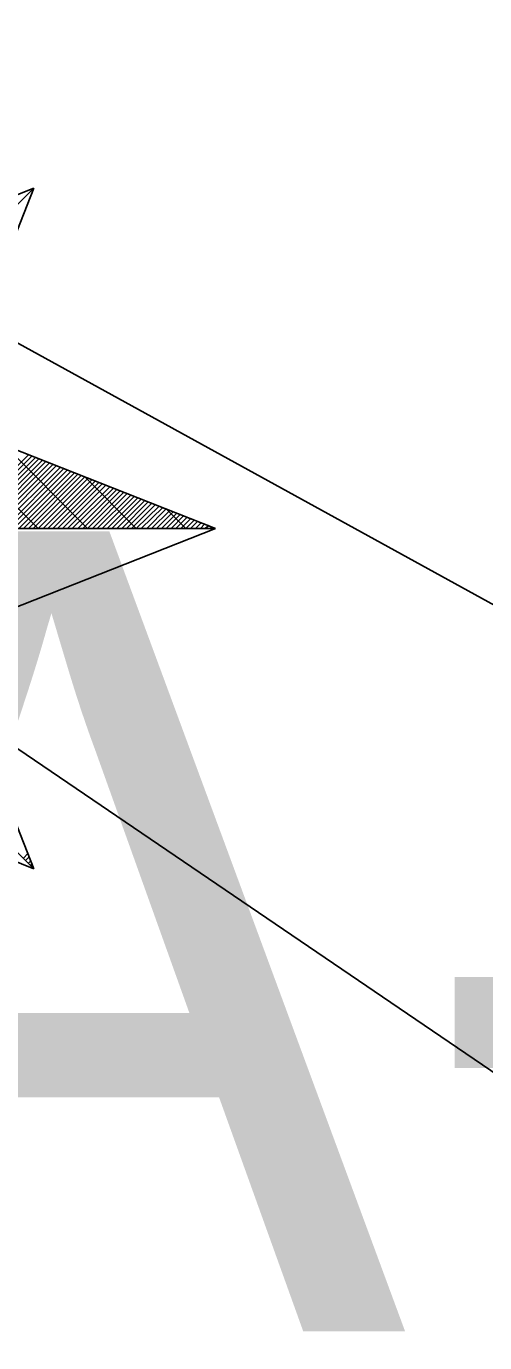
# Model space of a CAD drawing. Extents: x -729889 to -691139, y -995431 to -974354.
# Drawn here: x -725555.358 to -725554.212, y -978044.736 to -978041.444 of the extents above; entities that cross this region are included whole.
import ezdxf

# ---------------------------------------------------------------- set-up
doc = ezdxf.new("R2010")
doc.units = 0
for name, color, linetype in [('Atributy', 7, 'Continuous'), ('Kabelové vedení VO', 7, 'Continuous'), ('Svítidlo vestavné a přisazené venkovní', 7, 'Continuous'), ('Světelný bod se zemním svítidlem', 7, 'Continuous')]:
    doc.layers.add(name, color=color, linetype=linetype)

# ---------------------------------------------------------------- blocks, each defined once
blk = doc.blocks.new('Světlo')
at = {"layer": 'Světelný bod se zemním svítidlem'}
for p, q in [((0.8504, 0.8504), (0.2957, 0.6313)), ((0.2957, 0.6313), (0.8504, 0.8504)), ((0.3687, 0.3687), (0.8504, 0.8504)), ((0.8504, 0.8504), (0.3687, 0.3687)), ((0.8504, 0.8504), (0.6209, 0.2696)), ((1.3043, 0), (0.3687, 0.3687)), ((0.8609, 0), (0.5722, 0.2887)), ((0.6209, 0.2696), (1.3043, 0)), ((0.9843, 0), (0.7757, 0.2087)), ((0.6522, 0), (0.8365, 0.1843)), ((0.6643, 0), (0.8452, 0.1809)), ((0.6765, 0), (0.8539, 0.1774)), ((0.6887, 0), (0.8626, 0.1739)), ((0.7009, 0), (0.8713, 0.1704)), ((0.713, 0), (0.88, 0.167)), ((0.7252, 0), (0.8887, 0.1635)), ((0.7374, 0), (0.8974, 0.16)), ((0.7496, 0), (0.9061, 0.1565)), ((0.7617, 0), (0.9165, 0.153)), ((0.7757, 0), (0.9252, 0.1496)), ((0.7878, 0), (0.9339, 0.1461)), ((0.8, 0), (0.9426, 0.1426)), ((0.8122, 0), (0.9513, 0.1391)), ((0.8243, 0), (0.96, 0.1357)), ((0.8365, 0), (0.9687, 0.1322)), ((0.8487, 0), (0.9774, 0.1287)), ((0.8609, 0), (0.9861, 0.1252)), ((0.873, 0), (0.9948, 0.1217)), ((0.8852, 0), (1.0035, 0.1183)), ((0.8974, 0), (1.0122, 0.1148)), ((0.9096, 0), (1.0209, 0.1113)), ((0.9217, 0), (1.0296, 0.1078)), ((0.9339, 0), (1.04, 0.1043)), ((0.9461, 0), (1.0487, 0.1009)), ((1.1061, 0), (0.9774, 0.1287)), ((0.96, 0), (1.0574, 0.0974)), ((0.9722, 0), (1.0661, 0.0939)), ((0.9843, 0), (1.0748, 0.0904)), ((0.9965, 0), (1.0835, 0.087)), ((1.0087, 0), (1.0922, 0.0835)), ((1.0209, 0), (1.1009, 0.08)), ((1.033, 0), (1.1096, 0.0765)), ((1.0452, 0), (1.1183, 0.073)), ((1.0574, 0), (1.127, 0.0696)), ((1.0696, 0), (1.1357, 0.0661)), ((1.0817, 0), (1.1443, 0.0626)), ((1.0939, 0), (1.153, 0.0591)), ((1.1061, 0), (1.1635, 0.0557)), ((1.1183, 0), (1.1722, 0.0522)), ((1.1322, 0), (1.1809, 0.0487)), ((1.1443, 0), (1.1896, 0.0452)), ((1.1565, 0), (1.1983, 0.0417)), ((1.1687, 0), (1.207, 0.0383)), ((1.2296, 0), (1.1809, 0.0487)), ((1.1809, 0), (1.2157, 0.0348)), ((-1.3043, 0), (1.3043, 0)), ((0, 0), (1.3043, 0)), ((1.3043, 0), (0.6209, -0.2696)), ((1.193, 0), (1.2243, 0.0313)), ((1.2052, 0), (1.233, 0.0278)), ((1.2174, 0), (1.2417, 0.0243)), ((1.2296, 0), (1.2504, 0.0209)), ((1.2417, 0), (1.2591, 0.0174)), ((1.2539, 0), (1.2678, 0.0139)), ((1.2661, 0), (1.2765, 0.0104)), ((1.2783, 0), (1.287, 0.007)), ((1.2904, 0), (1.2957, 0.0035)), ((1.3043, 0), (1.3043, 0)), ((0.8504, -0.8504), (0.6209, -0.2696)), ((0.6209, -0.2696), (0.8504, -0.8504)), ((0.3687, -0.3687), (0.8504, -0.8504)), ((0.3687, -0.3687), (0.8504, -0.8504)), ((0.8504, -0.8504), (0.2696, -0.6209)), ((0.8243, -0.8243), (0.8348, -0.8122)), ((0.8296, -0.8296), (0.8383, -0.8209)), ((0.8365, -0.8365), (0.8417, -0.8313)), ((0.8417, -0.8417), (0.8452, -0.84)), ((0.8487, -0.8487), (0.8487, -0.8487))]:
    blk.add_line(p, q, dxfattribs=at)

msp = doc.modelspace()

# ---------------------------------------------------------------- linework, layer by layer
at = {"layer": 'Kabelové vedení VO'}
for points in [[(-725552.73, -978043.39), (-725552.8438, -978043.5517), (-725552.9884, -978043.5517), (-725555.3945, -978042.2287), (-725557.3086, -978041.1663), (-725560.31, -978039.5168), (-725562.6209, -978038.26), (-725564.6425, -978036.9908), (-725567.3917, -978035.271), (-725567.6356, -978035.2958), (-725568.5782, -978036.8006), (-725568.7436, -978036.7841), (-725570.0003, -978036.04), (-725570.9098, -978035.4943), (-725571.5713, -978034.9982), (-725571.63, -978035.26)], [(-725552.73, -978043.39), (-725552.9125, -978043.7268), (-725553.4701, -978044.5496), (-725556.19, -978042.7)]]:
    msp.add_lwpolyline(points, dxfattribs=at)

# ---------------------------------------------------------------- block references
at = {"layer": 'Svítidlo vestavné a přisazené venkovní', "xscale": 1.0005800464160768, "yscale": 1.0005800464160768}
msp.add_blockref('Světlo', (-725556.19, -978042.7), dxfattribs=at)

# ---------------------------------------------------------------- texts
at = {"layer": 'Atributy'}
msp.add_text('A-0283', height=2, dxfattribs=at).set_placement((-725556.19, -978044.7076))

doc.saveas('drawing.dxf')
